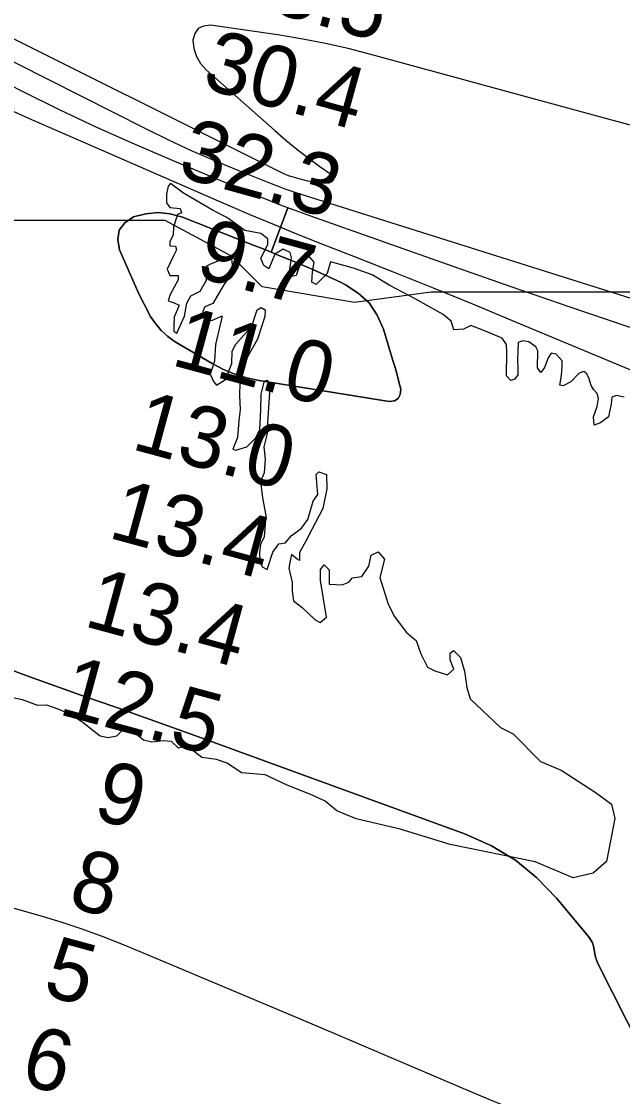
# Model space of a CAD drawing. Extents: x 3161615 to 3199515, y 867541 to 892976.
# Drawn here: x 3188072 to 3188728, y 880529 to 881703 of the extents above; entities that cross this region are included whole.
import ezdxf

# ---------------------------------------------------------------- set-up
doc = ezdxf.new("R2010")
doc.units = 0
for name, color, linetype in [('V-RIVR-EDGE', 7, 'Continuous'), ('V-RIVR-RANG', 7, 'Continuous'), ('V-SITE-VEGE', 7, 'Continuous'), ('V-TOPO-DPTH', 7, 'Continuous'), ('V-TOPO-MINR', 7, 'Continuous'), ('V-TOPO-WATR', 7, 'Continuous')]:
    doc.layers.add(name, color=color, linetype=linetype)

msp = doc.modelspace()

# ---------------------------------------------------------------- linework, layer by layer
at = {"layer": 'V-RIVR-EDGE'}
for points in [[(3188371.8, 881425.6), (3188365.2, 881423.9), (3188364.8, 881432.1), (3188366.6, 881444.7), (3188365.3, 881450.4), (3188357.5, 881454.3), (3188348.3, 881448.7), (3188341.8, 881432.6), (3188336.6, 881436.5), (3188333.1, 881443.9), (3188341, 881459.6), (3188341, 881465.6), (3188333.2, 881471.3), (3188315.8, 881474.4), (3188305, 881482.7), (3188296.3, 881488.8), (3188281.1, 881496.2), (3188249, 881515.4), (3188234.6, 881525.9), (3188232, 881522.9), (3188230.3, 881514.2), (3188230.2, 881504.6), (3188234.1, 881499.8), (3188245.4, 881498.5), (3188246.7, 881493.7), (3188242.4, 881492), (3188238, 881478.5), (3188237.5, 881469.8), (3188234.1, 881462), (3188234, 881457.7), (3188240.1, 881457.6), (3188241.4, 881453.3), (3188237.5, 881446.3), (3188230.9, 881432.4), (3188234, 881425.5), (3188243.1, 881425.5), (3188243.1, 881420.7), (3188234.3, 881404.6), (3188232.2, 881397.7), (3188238.7, 881395.5), (3188244.3, 881392.9), (3188238.6, 881379.8), (3188238.2, 881370.7), (3188238.2, 881364.6), (3188241.6, 881362.4), (3188249.9, 881381.1), (3188252.6, 881395.4), (3188256.9, 881403.3), (3188267, 881408.5), (3188273.9, 881420.2), (3188274.4, 881435.8), (3188278.8, 881438), (3188290.9, 881443.2), (3188301.4, 881444), (3188301.8, 881436.6), (3188300, 881425.8), (3188293.1, 881415.8), (3188280.8, 881394.9), (3188272.1, 881391.1), (3188269.9, 881386.3), (3188272.1, 881375.4), (3188280.4, 881376.7), (3188290.4, 881381), (3188291.2, 881381), (3188283.8, 881350.2), (3188282.8, 881331.9), (3188278, 881317.6), (3188281.5, 881309.7), (3188285, 881305.8), (3188294.5, 881311.9), (3188301.5, 881329.3), (3188302, 881342.7), (3188305.9, 881350.5), (3188323.4, 881370.1), (3188329.1, 881387.9), (3188333.4, 881390.5), (3188337.8, 881387.8), (3188337.7, 881380.5), (3188329.4, 881356.1), (3188318.5, 881336.6), (3188313.7, 881321), (3188310.2, 881308.4), (3188310.1, 881294.5), (3188310.5, 881279.2), (3188309.2, 881267.1), (3188307.9, 881248.8), (3188302.6, 881235.8), (3188306.1, 881234.9), (3188317.8, 881238.4), (3188327.8, 881248.3), (3188332.2, 881257.5), (3188333.1, 881278.8), (3188333.6, 881296.1), (3188337.1, 881310.5), (3188340.6, 881311.3), (3188342.8, 881297.9), (3188340.5, 881264.8), (3188340, 881253.1), (3188336.5, 881238.3), (3188337.8, 881224.8), (3188336.9, 881210.1)], [(3188729.6, 881292.6), (3188720.9, 881294.3), (3188716.1, 881292.6), (3188715.2, 881285.2), (3188712.2, 881271.3), (3188703.5, 881264.8), (3188696.9, 881262.2), (3188696.1, 881271.3), (3188700, 881282.6), (3188701.3, 881291.3), (3188700.1, 881296.5), (3188696.2, 881300.5), (3188693.6, 881305.2), (3188691, 881313.9), (3188688.4, 881318.3), (3188685.3, 881320.5), (3188680.5, 881318.8), (3188671.4, 881309.2), (3188663.1, 881304.9), (3188659.2, 881305.8), (3188661, 881316.2), (3188661.9, 881325.8), (3188661.9, 881332.3), (3188655.4, 881339.7), (3188649.7, 881340.6), (3188646.7, 881335.4), (3188642.7, 881324.9), (3188638.4, 881319.7), (3188634.9, 881324.5), (3188635.4, 881343.2), (3188633.2, 881347.6), (3188625.4, 881353.2), (3188618.9, 881354.1), (3188613.7, 881352.4), (3188613.2, 881333.7), (3188613.6, 881322.8), (3188613.6, 881317.2), (3188610.1, 881312.4), (3188605.8, 881310.7), (3188601, 881315.9), (3188601.5, 881341.6), (3188601.1, 881350.2), (3188596.3, 881357.2), (3188576.3, 881365.5), (3188562.4, 881370.8), (3188554.2, 881366.9), (3188543.7, 881366), (3188540.7, 881375.6), (3188532, 881383), (3188501.7, 881400), (3188473.9, 881414.5), (3188454.8, 881426.2), (3188434.4, 881433.3), (3188409.2, 881440.3), (3188405.7, 881427.7), (3188393.5, 881415.5), (3188388.7, 881418.2), (3188389.6, 881429.4), (3188391.4, 881439.9), (3188386.6, 881445.5), (3188382.2, 881445.6), (3188376.1, 881438.2), (3188371.8, 881425.6)], [(3188336.9, 881210.1), (3188332.9, 881200.5), (3188335.1, 881182.7), (3188338.5, 881163.6), (3188336.7, 881140.1), (3188332.8, 881131.8), (3188331.9, 881123.6), (3188332.3, 881114), (3188334.5, 881107.5), (3188340.1, 881104.4), (3188346.2, 881123.5), (3188352.8, 881132.7), (3188360.2, 881133.5), (3188366.3, 881141.3), (3188377.6, 881149.5), (3188384.6, 881159.1), (3188390.3, 881179.1), (3188395.5, 881186.4), (3188393.4, 881208.2), (3188396.4, 881211.2), (3188404.7, 881208.2), (3188405.1, 881192.5), (3188400.7, 881171.2), (3188388.9, 881148.2), (3188382.3, 881135.6), (3188375.4, 881123), (3188375.3, 881114.3), (3188372.7, 881115.7), (3188366.7, 881120.9), (3188364.9, 881112.2), (3188363.6, 881106.1), (3188367.4, 881090.5), (3188367.4, 881080.9), (3188368.7, 881070.5), (3188378.2, 881063), (3188392.6, 881049.5), (3188397.8, 881046.9), (3188404.7, 881052.5), (3188398.3, 881092.6), (3188398.3, 881104.7), (3188402.3, 881109.5), (3188407.9, 881104.3), (3188407.9, 881088.6), (3188421.8, 881087.7), (3188429.2, 881090.7), (3188433.1, 881095.5), (3188443.5, 881096.8), (3188451, 881108.1), (3188453.6, 881120.2), (3188461, 881123.7), (3188467.9, 881115.9), (3188463.1, 881095.9), (3188472.1, 881066.7), (3188479.1, 881053.2), (3188491.6, 881036.2), (3188499, 881030.1), (3188502.5, 881027.1), (3188507.7, 881012.7), (3188515, 880997.9), (3188522.8, 880994), (3188536.7, 880989.6), (3188543.7, 880995.7), (3188539.8, 881006.1), (3188539.8, 881013.1), (3188543.3, 881016.1), (3188551.1, 881008.7), (3188555.4, 880993.5), (3188558, 880975.7), (3188561.4, 880963.5), (3188594.4, 880932.1), (3188608.3, 880925.1), (3188638.2, 880895), (3188660.8, 880885.4), (3188697.7, 880861.4), (3188715.5, 880848.3), (3188719.3, 880832.7), (3188710.1, 880785.8), (3188695.7, 880773.2), (3188674, 880768), (3188632.3, 880785.5), (3188539.7, 880804.4), (3188485, 880821.1), (3188437.2, 880832.5), (3188416, 880841.3), (3188403.4, 880851.7), (3188388.6, 880858.7), (3188362.1, 880869.2), (3188337.8, 880880.6), (3188312.2, 880882.8), (3188296.5, 880893.3), (3188284.8, 880897.2), (3188268.7, 880899.4), (3188252.7, 880911.7), (3188243.6, 880909.5), (3188235.7, 880916.9), (3188226.6, 880917.4), (3188214.4, 880916.1), (3188205.3, 880918.3), (3188194, 880927.4), (3188183.2, 880930.1), (3188175.8, 880922.7)], [(3188175.8, 880922.7), (3188166.6, 880921), (3188158, 880922.8), (3188150.1, 880928.9), (3188139.3, 880937.1), (3188128, 880945.4), (3188113.3, 880951.6), (3188099.8, 880956.4), (3188090.2, 880956), (3188073.3, 880962.5), (3188049.4, 880966.9)]]:
    msp.add_lwpolyline(points, dxfattribs=at)
at = {"layer": 'V-SITE-VEGE'}
msp.add_lwpolyline([(3188759.1, 881407.3), (3188519.1, 881407.3), (3188435.3, 881396.1), (3188334.8, 881412.9), (3188301.3, 881446.4), (3188228.8, 881485.5), (3188055.7, 881485.5)], dxfattribs=at)
at = {"layer": 'V-TOPO-DPTH'}
for points in [[(3188344.4, 881450.8), (3188362.5, 881499.2), (3188354.5, 881502.2), (3188338.5, 881508.6), (3188322.5, 881515.1), (3188236.9, 881550.8), (3188195.5, 881568.6), (3188154.3, 881587.1), (3188113.6, 881606.4), (3188073.2, 881626.4), (3188044.7, 881640.9)], [(3188304.9, 881317.6), (3188318, 881313.7), (3188331.4, 881310.8), (3188473.3, 881287.8), (3188478.9, 881288.8), (3188483.1, 881291.2), (3188485.1, 881295.5), (3188485.8, 881301.2), (3188483.8, 881309.2), (3188481.8, 881317.1), (3188479.6, 881325), (3188477.3, 881332.8), (3188466.9, 881367), (3188460.1, 881382.1), (3188451.3, 881395.5), (3188439.4, 881406.3), (3188425.5, 881415.4), (3188420.7, 881417.7), (3188407.4, 881424), (3188394, 881430.1), (3188380.4, 881436), (3188366.8, 881441.7), (3188352.9, 881447.4), (3188346.2, 881450.1), (3188339.5, 881452.9), (3188332.7, 881455.6), (3188326, 881458.2), (3188247.8, 881489), (3188234.5, 881492.6), (3188221.1, 881494.2), (3188207.7, 881492.9), (3188194.3, 881489.6), (3188185, 881482.8), (3188178.8, 881474.8), (3188177.3, 881464.8), (3188178.9, 881453.4), (3188194.9, 881417.1), (3188199.1, 881408), (3188203.4, 881398.9), (3188208, 881390), (3188212.7, 881381.1), (3188218.2, 881372.9), (3188224.4, 881365.4), (3188231.7, 881358.9), (3188239.8, 881353.2), (3188280.2, 881329.3), (3188292.4, 881323), (3188304.9, 881317.6)], [(3188304.9, 881317.6), (3188292.4, 881323), (3188280.2, 881329.3), (3188239.8, 881353.2), (3188231.7, 881358.9), (3188224.4, 881365.4), (3188218.2, 881372.9), (3188212.7, 881381.1), (3188208, 881390), (3188203.4, 881398.9), (3188199.1, 881408), (3188194.9, 881417.1), (3188178.9, 881453.4), (3188177.3, 881464.8), (3188178.8, 881474.8), (3188185, 881482.8), (3188194.3, 881489.6), (3188207.7, 881492.9), (3188221.1, 881494.2), (3188234.5, 881492.6), (3188247.8, 881489), (3188326, 881458.2), (3188332.7, 881455.6), (3188339.5, 881452.9), (3188344.4, 881450.8)], [(3189564.7, 881128.1), (3189467.8, 881152.6), (3189409.8, 881167.5), (3189352, 881182.9), (3189294.3, 881198.9), (3189236.7, 881215.2), (3188969, 881292.9), (3188946.2, 881299.6), (3188923.5, 881306.6), (3188900.8, 881313.8), (3188878.2, 881321.2), (3188796.3, 881348.5), (3188732.8, 881369.8), (3188669.4, 881391.4), (3188606.2, 881413.2), (3188543, 881435.3), (3188386.8, 881490.4), (3188370.6, 881496.2), (3188366.4, 881497.8), (3188362.5, 881499.2), (3188344.4, 881450.8), (3188347.2, 881449.7)], [(3188347.2, 881449.7), (3188352.9, 881447.4), (3188366.8, 881441.7), (3188380.4, 881436), (3188394, 881430.1), (3188407.4, 881424), (3188420.7, 881417.7), (3188425.5, 881415.4), (3188439.4, 881406.3), (3188451.3, 881395.5), (3188460.1, 881382.1), (3188466.9, 881367), (3188477.3, 881332.8), (3188479.6, 881325), (3188481.8, 881317.1), (3188483.8, 881309.2), (3188485.8, 881301.2), (3188485.1, 881295.5), (3188483.1, 881291.2), (3188478.9, 881288.8), (3188473.3, 881287.8), (3188331.4, 881310.8), (3188318, 881313.7), (3188304.9, 881317.6)], [(3188054.6, 880997.4), (3188084.1, 880986.5), (3188113.6, 880975.9), (3188143.2, 880965.4), (3188172.8, 880955), (3188202.4, 880944.6), (3188231.9, 880934), (3188261.4, 880923.3), (3188556.5, 880815.8), (3188584.6, 880803), (3188610.8, 880787.5), (3188634.2, 880768.1), (3188655.7, 880746), (3188690.6, 880704), (3188692.9, 880700.7), (3188694.8, 880697.2), (3188696, 880693.4), (3188696.7, 880689.4), (3188697.3, 880685.3), (3188698.2, 880681.4), (3188699.6, 880677.5), (3188701.2, 880673.7), (3188748.1, 880580.9)], [(3188054.6, 880997.4), (3188084.1, 880986.5), (3188113.6, 880975.9), (3188143.2, 880965.4), (3188172.8, 880955), (3188202.4, 880944.6), (3188231.9, 880934), (3188261.4, 880923.3), (3188556.5, 880815.8), (3188584.6, 880803), (3188610.8, 880787.5), (3188634.2, 880768.1), (3188655.7, 880746), (3188690.6, 880704), (3188692.9, 880700.7), (3188694.8, 880697.2), (3188696, 880693.4), (3188696.7, 880689.4), (3188697.3, 880685.3), (3188698.2, 880681.4), (3188699.6, 880677.5), (3188701.2, 880673.7), (3188748.1, 880580.9)]]:
    msp.add_lwpolyline(points, dxfattribs=at)
at = {"layer": 'V-TOPO-MINR'}
for points in [[(3188744.5, 881587.2), (3188700, 881599.2), (3188453.2, 881666.7), (3188428.6, 881673), (3188403.9, 881678.7), (3188379, 881683.4), (3188353.9, 881687.6), (3188278.3, 881698.8), (3188270.8, 881697.7), (3188264.9, 881694.9), (3188261.2, 881689.5), (3188259.1, 881682.2), (3188260.3, 881673.1), (3188262.9, 881664.5), (3188267.5, 881656.9), (3188273.6, 881649.9), (3188348.3, 881583.5), (3188360.3, 881573.3), (3188372.5, 881563.3), (3188385, 881553.7), (3188397.7, 881544.4), (3188410.2, 881535.7), (3188411.9, 881532.5), (3188412.2, 881529.9), (3188410.4, 881527.8), (3188407.3, 881526.3), (3188405, 881526.2), (3188398, 881526.5), (3188391.1, 881527.2), (3188384.3, 881528.4), (3188377.5, 881530.1), (3188364.8, 881533.7), (3188364.4, 881533.9), (3188363.3, 881534.3), (3188360, 881535.6), (3188357.4, 881536.8), (3188356.1, 881537.4), (3188018.1, 881706.1)], [(3188810.7, 881377.2), (3188374.9, 881514.7), (3188367.3, 881517.2), (3188359.8, 881519.8), (3188352.3, 881522.5), (3188344.8, 881525.4), (3188308.4, 881540), (3188283, 881550.6), (3188257.7, 881561.6), (3188232.7, 881573.3), (3188207.9, 881585.4), (3188031, 881674.6)], [(3188732.8, 881369.8), (3188669.4, 881391.4), (3188606.2, 881413.2), (3188543, 881435.3), (3188386.8, 881490.4), (3188370.6, 881496.2), (3188354.5, 881502.2), (3188338.5, 881508.6), (3188322.5, 881515.1), (3188236.9, 881550.8), (3188195.5, 881568.6), (3188154.3, 881587.1), (3188113.6, 881606.4), (3188073.2, 881626.4), (3188044.7, 881640.9)], [(3188834.4, 881281.4), (3188607.7, 881376.1), (3188564.5, 881394), (3188521.4, 881411.6), (3188478, 881429), (3188434.7, 881446.2), (3188400.9, 881459.4), (3188374.4, 881469.9), (3188348, 881480.7), (3188321.7, 881491.7), (3188295.5, 881503), (3188080.2, 881596.9), (3188064.1, 881604.2)], [(3188597.3, 880519.9), (3188573.4, 880529.9), (3188549.6, 880540.1), (3188413.3, 880598.2), (3188367.7, 880617.6), (3188322, 880636.9), (3188276.3, 880656.1), (3188230.5, 880675.3), (3188183.6, 880694.8), (3188161.1, 880703.7), (3188138.5, 880712.1), (3188115.6, 880719.7), (3188092.5, 880726.7), (3187988.9, 880756.2)]]:
    msp.add_lwpolyline(points, dxfattribs=at)
at = {"layer": 'V-TOPO-WATR'}
for points in [[(3188304.9, 881317.6), (3188318, 881313.7), (3188331.4, 881310.8), (3188473.3, 881287.8), (3188478.9, 881288.8), (3188483.1, 881291.2), (3188485.1, 881295.5), (3188485.8, 881301.2), (3188483.8, 881309.2), (3188481.8, 881317.1), (3188479.6, 881325), (3188477.3, 881332.8), (3188466.9, 881367), (3188460.1, 881382.1), (3188451.3, 881395.5), (3188439.4, 881406.3), (3188425.5, 881415.4), (3188420.7, 881417.7), (3188407.4, 881424), (3188394, 881430.1), (3188380.4, 881436), (3188366.8, 881441.7), (3188352.9, 881447.4), (3188346.2, 881450.1), (3188339.5, 881452.9), (3188332.7, 881455.6), (3188326, 881458.2), (3188247.8, 881489), (3188234.5, 881492.6), (3188221.1, 881494.2), (3188207.7, 881492.9), (3188194.3, 881489.6), (3188185, 881482.8), (3188178.8, 881474.8), (3188177.3, 881464.8), (3188178.9, 881453.4), (3188194.9, 881417.1), (3188199.1, 881408), (3188203.4, 881398.9), (3188208, 881390), (3188212.7, 881381.1), (3188218.2, 881372.9), (3188224.4, 881365.4), (3188231.7, 881358.9), (3188239.8, 881353.2), (3188280.2, 881329.3), (3188292.4, 881323), (3188304.9, 881317.6)], [(3188748.1, 880580.9), (3188701.2, 880673.7), (3188699.6, 880677.5), (3188698.2, 880681.4), (3188697.3, 880685.3), (3188696.7, 880689.4), (3188696, 880693.4), (3188694.8, 880697.2), (3188692.9, 880700.7), (3188690.6, 880704), (3188655.7, 880746), (3188634.2, 880768.1), (3188610.8, 880787.5), (3188584.6, 880803), (3188556.5, 880815.8), (3188261.4, 880923.3), (3188231.9, 880934), (3188202.4, 880944.6), (3188172.8, 880955), (3188143.2, 880965.4), (3188113.6, 880975.9), (3188084.1, 880986.5), (3188054.6, 880997.4)]]:
    msp.add_lwpolyline(points, dxfattribs=at)

# ---------------------------------------------------------------- texts
at = {"layer": 'V-RIVR-RANG'}
for s, rotation, p in [('33.5', 344.5183, (3188293.9, 881727)), ('30.4', 344.5183, (3188267.4, 881630.6)), ('32.3', 344.5183, (3188240.9, 881534.1)), ('9.7', 344.7856, (3188260.1, 881424.7)), ('11.0', 344.7856, (3188233.9, 881328.2)), ('13.0', 344.7856, (3188190.6, 881236.4)), ('13.4', 344.7856, (3188165.2, 881139.7)), ('13.4', 344.7856, (3188138.7, 881043.2)), ('12.5', 344.7856, (3188111, 880947.1)), ('9', 344.7856, (3188148.4, 880833.3)), ('8', 344.7856, (3188121.2, 880737.1)), ('5', 344.7856, (3188093.7, 880640.9)), ('6', 344.7856, (3188068.8, 880544.1))]:
    msp.add_text(s, height=67, rotation=rotation, dxfattribs=at).set_placement(p)

doc.saveas('drawing.dxf')
